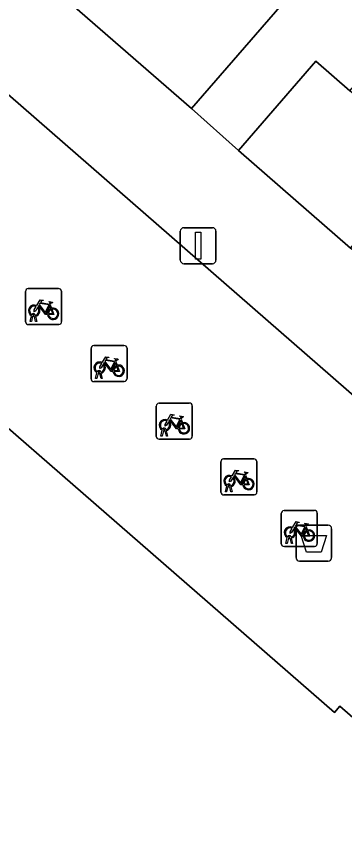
# Model space of a CAD drawing. Extents: x 158472 to 159562, y 388525 to 389606.
# Drawn here: x 158911.21 to 158920.34, y 388759.9 to 388782.41 of the extents above; entities that cross this region are included whole.
import ezdxf

# ---------------------------------------------------------------- set-up
doc = ezdxf.new("R2010")
doc.units = 0
for name, color, linetype in [('IMGEO_Afvalbak', 7, 'Continuous'), ('IMGEO_Erf', 7, 'Continuous'), ('IMGEO_Fietsenrek', 7, 'Continuous'), ('IMGEO_Lichtmast', 7, 'Continuous'), ('IMGEO_Pand', 7, 'Continuous'), ('IMGEO_Rijbaan_lokaal_open', 7, 'Continuous'), ('IMGEO_Voetpad_open', 7, 'Continuous')]:
    doc.layers.add(name, color=color, linetype=linetype)

msp = doc.modelspace()

# ---------------------------------------------------------------- linework, layer by layer
at = {"layer": 'IMGEO_Afvalbak'}
for p, q in [((158919.081, 388768.274), (158919.871, 388768.274)), ((158919.871, 388768.274), (158919.081, 388768.274)), ((158918.981, 388767.374), (158918.981, 388768.174)), ((158918.981, 388768.174), (158918.981, 388767.374)), ((158919.971, 388768.174), (158919.971, 388767.374)), ((158919.971, 388767.374), (158919.971, 388768.174)), ((158919.871, 388767.274), (158919.081, 388767.274)), ((158919.081, 388767.274), (158919.871, 388767.274))]:
    msp.add_line(p, q, dxfattribs=at)
msp.add_lwpolyline([(158919.124, 388767.988), (158919.828, 388767.988), (158919.679, 388767.518), (158919.273, 388767.518), (158919.124, 388767.988)], dxfattribs=at)
for centre, start, end in [((158919.081, 388768.174), 90, 180), ((158919.081, 388768.174), 90, 180), ((158919.871, 388768.174), 0, 90), ((158919.871, 388768.174), 360, 90), ((158919.081, 388767.374), 180, 270), ((158919.081, 388767.374), 180, 270), ((158919.871, 388767.374), 270, 0), ((158919.871, 388767.374), 270, 0)]:
    msp.add_arc(centre, 0.1, start, end, dxfattribs=at)
at = {"layer": 'IMGEO_Erf'}
msp.add_lwpolyline([(158920.194, 388784.58), (158916.076, 388779.845), (158917.379, 388778.68), (158919.536, 388781.154), (158920.479, 388780.332), (158922.019, 388782.1), (158924.193, 388780.205), (158924.527, 388780.589), (158926.726, 388778.673), (158924.85, 388776.522), (158925.85, 388775.65), (158923.693, 388773.175), (158925.201, 388771.897), (158927.23, 388774.35), (158928.613, 388773.206), (158931.765, 388770.468), (158934.901, 388767.744), (158932.785, 388765.308), (158935.096, 388763.304), (158948.494, 388778.908), (158947.815, 388779.521), (158945.099, 388781.884), (158947.724, 388784.903)], dxfattribs=at)
at = {"layer": 'IMGEO_Fietsenrek'}
for p, q in [((158911.467, 388773.917), (158911.467, 388774.758)), ((158911.467, 388774.758), (158911.467, 388773.917)), ((158911.542, 388774.842), (158912.383, 388774.842)), ((158912.383, 388774.842), (158911.542, 388774.842)), ((158912.467, 388774.767), (158912.467, 388773.926)), ((158912.467, 388773.926), (158912.467, 388774.767)), ((158912.154, 388774.391), (158912.19, 388774.296)), ((158911.594, 388773.926), (158911.633, 388774.086)), ((158911.663, 388774.074), (158911.628, 388773.926)), ((158911.705, 388774.098), (158911.704, 388774.102)), ((158911.746, 388773.926), (158911.712, 388774.068)), ((158911.736, 388774.109), (158911.737, 388774.102)), ((158911.744, 388774.072), (158911.779, 388773.926)), ((158912.392, 388773.842), (158911.551, 388773.842)), ((158911.551, 388773.842), (158912.392, 388773.842)), ((158911.628, 388773.926), (158911.594, 388773.926)), ((158911.779, 388773.926), (158911.746, 388773.926)), ((158913.286, 388772.335), (158913.286, 388773.176)), ((158913.286, 388773.176), (158913.286, 388772.335)), ((158913.361, 388773.26), (158914.202, 388773.26)), ((158914.202, 388773.26), (158913.361, 388773.26)), ((158914.286, 388773.185), (158914.286, 388772.344)), ((158914.286, 388772.344), (158914.286, 388773.185)), ((158913.973, 388772.809), (158914.009, 388772.714)), ((158913.413, 388772.344), (158913.452, 388772.504)), ((158913.482, 388772.492), (158913.447, 388772.344)), ((158913.524, 388772.516), (158913.523, 388772.52)), ((158913.565, 388772.344), (158913.531, 388772.486)), ((158913.555, 388772.527), (158913.556, 388772.52)), ((158913.563, 388772.49), (158913.598, 388772.344)), ((158914.211, 388772.26), (158913.37, 388772.26)), ((158913.37, 388772.26), (158914.211, 388772.26)), ((158913.447, 388772.344), (158913.413, 388772.344)), ((158913.598, 388772.344), (158913.565, 388772.344)), ((158915.175, 388771.663), (158916.016, 388771.663)), ((158916.016, 388771.663), (158915.175, 388771.663)), ((158916.1, 388771.588), (158916.1, 388770.747)), ((158916.1, 388770.747), (158916.1, 388771.588)), ((158915.1, 388770.738), (158915.1, 388771.579)), ((158915.1, 388771.579), (158915.1, 388770.738)), ((158915.787, 388771.212), (158915.823, 388771.117)), ((158915.338, 388770.919), (158915.337, 388770.923)), ((158915.369, 388770.93), (158915.37, 388770.923)), ((158915.227, 388770.747), (158915.266, 388770.907)), ((158915.261, 388770.747), (158915.227, 388770.747)), ((158915.296, 388770.895), (158915.261, 388770.747)), ((158915.379, 388770.747), (158915.345, 388770.889)), ((158915.377, 388770.893), (158915.412, 388770.747)), ((158915.412, 388770.747), (158915.379, 388770.747)), ((158916.025, 388770.663), (158915.184, 388770.663)), ((158915.184, 388770.663), (158916.025, 388770.663)), ((158916.893, 388769.187), (158916.893, 388770.028)), ((158916.893, 388770.028), (158916.893, 388769.187)), ((158916.968, 388770.112), (158917.809, 388770.112)), ((158917.809, 388770.112), (158916.968, 388770.112)), ((158917.893, 388770.037), (158917.893, 388769.196)), ((158917.893, 388769.196), (158917.893, 388770.037)), ((158917.58, 388769.661), (158917.616, 388769.566)), ((158917.02, 388769.196), (158917.059, 388769.356)), ((158917.089, 388769.344), (158917.054, 388769.196)), ((158917.131, 388769.368), (158917.13, 388769.372)), ((158917.172, 388769.196), (158917.138, 388769.338)), ((158917.162, 388769.379), (158917.163, 388769.372)), ((158917.17, 388769.342), (158917.205, 388769.196)), ((158917.818, 388769.112), (158916.977, 388769.112)), ((158916.977, 388769.112), (158917.818, 388769.112)), ((158917.054, 388769.196), (158917.02, 388769.196)), ((158917.205, 388769.196), (158917.172, 388769.196)), ((158918.648, 388768.681), (158919.489, 388768.681)), ((158919.489, 388768.681), (158918.648, 388768.681)), ((158918.573, 388767.756), (158918.573, 388768.597)), ((158918.573, 388768.597), (158918.573, 388767.756)), ((158919.573, 388768.606), (158919.573, 388767.765)), ((158919.573, 388767.765), (158919.573, 388768.606)), ((158919.26, 388768.23), (158919.296, 388768.135)), ((158918.7, 388767.765), (158918.739, 388767.925)), ((158918.734, 388767.765), (158918.7, 388767.765)), ((158918.769, 388767.913), (158918.734, 388767.765)), ((158918.811, 388767.937), (158918.81, 388767.941)), ((158918.852, 388767.765), (158918.818, 388767.907)), ((158918.842, 388767.948), (158918.843, 388767.941)), ((158918.85, 388767.911), (158918.885, 388767.765)), ((158918.885, 388767.765), (158918.852, 388767.765)), ((158919.498, 388767.681), (158918.657, 388767.681)), ((158918.657, 388767.681), (158919.498, 388767.681))]:
    msp.add_line(p, q, dxfattribs=at)
for points in [[(158911.78, 388774.368), (158911.875, 388774.532), (158911.961, 388774.518), (158911.963, 388774.509), (158911.907, 388774.498), (158911.88, 388774.453), (158912.136, 388774.412)], [(158911.801, 388774.316), (158911.749, 388774.226), (158911.709, 388774.201), (158911.71, 388774.248), (158911.765, 388774.342)], [(158912.076, 388774.124), (158912.026, 388774.124), (158911.835, 388774.375), (158911.816, 388774.343)], [(158912.123, 388774.387), (158911.866, 388774.428), (158911.849, 388774.399), (158912.016, 388774.179), (158912.123, 388774.387)], [(158912.171, 388774.289), (158912.141, 388774.366), (158912.032, 388774.148), (158912.075, 388774.148)], [(158912.136, 388774.412), (158912.161, 388774.461), (158912.155, 388774.465), (158912.132, 388774.469), (158912.12, 388774.476), (158912.119, 388774.479), (158912.121, 388774.484), (158912.216, 388774.469), (158912.218, 388774.459), (158912.208, 388774.446), (158912.196, 388774.44), (158912.182, 388774.446), (158912.154, 388774.391)], [(158912.105, 388774.148), (158912.225, 388774.147), (158912.181, 388774.261)], [(158912.201, 388774.268), (158912.256, 388774.123), (158912.106, 388774.123)], [(158913.599, 388772.786), (158913.694, 388772.95), (158913.78, 388772.936), (158913.782, 388772.927), (158913.726, 388772.916), (158913.699, 388772.871), (158913.955, 388772.83)], [(158913.62, 388772.734), (158913.568, 388772.644), (158913.528, 388772.619), (158913.529, 388772.666), (158913.584, 388772.76)], [(158913.895, 388772.542), (158913.845, 388772.542), (158913.654, 388772.793), (158913.635, 388772.761)], [(158913.942, 388772.805), (158913.685, 388772.846), (158913.668, 388772.817), (158913.835, 388772.597), (158913.942, 388772.805)], [(158913.99, 388772.707), (158913.96, 388772.784), (158913.851, 388772.566), (158913.894, 388772.566)], [(158913.955, 388772.83), (158913.98, 388772.879), (158913.974, 388772.883), (158913.951, 388772.887), (158913.939, 388772.894), (158913.938, 388772.897), (158913.94, 388772.902), (158914.035, 388772.887), (158914.037, 388772.877), (158914.027, 388772.864), (158914.015, 388772.858), (158914.001, 388772.864), (158913.973, 388772.809)], [(158913.924, 388772.566), (158914.044, 388772.565), (158914, 388772.679)], [(158914.02, 388772.686), (158914.075, 388772.541), (158913.925, 388772.541)], [(158915.434, 388771.137), (158915.382, 388771.047), (158915.342, 388771.022), (158915.343, 388771.069), (158915.398, 388771.163)], [(158915.413, 388771.189), (158915.508, 388771.353), (158915.594, 388771.339), (158915.596, 388771.33), (158915.54, 388771.319), (158915.513, 388771.274), (158915.769, 388771.233)], [(158915.709, 388770.945), (158915.659, 388770.945), (158915.468, 388771.196), (158915.449, 388771.164)], [(158915.756, 388771.208), (158915.499, 388771.249), (158915.482, 388771.22), (158915.649, 388771), (158915.756, 388771.208)], [(158915.804, 388771.11), (158915.774, 388771.187), (158915.665, 388770.969), (158915.708, 388770.969)], [(158915.769, 388771.233), (158915.794, 388771.282), (158915.788, 388771.286), (158915.765, 388771.29), (158915.753, 388771.297), (158915.752, 388771.3), (158915.754, 388771.305), (158915.849, 388771.29), (158915.851, 388771.28), (158915.841, 388771.267), (158915.829, 388771.261), (158915.815, 388771.267), (158915.787, 388771.212)], [(158915.738, 388770.969), (158915.858, 388770.968), (158915.814, 388771.082)], [(158915.834, 388771.089), (158915.889, 388770.944), (158915.739, 388770.944)], [(158917.206, 388769.638), (158917.301, 388769.802), (158917.387, 388769.788), (158917.389, 388769.779), (158917.333, 388769.768), (158917.306, 388769.723), (158917.562, 388769.682)], [(158917.227, 388769.586), (158917.175, 388769.496), (158917.135, 388769.471), (158917.136, 388769.518), (158917.191, 388769.612)], [(158917.502, 388769.394), (158917.452, 388769.394), (158917.261, 388769.645), (158917.242, 388769.613)], [(158917.549, 388769.657), (158917.292, 388769.698), (158917.275, 388769.669), (158917.442, 388769.449), (158917.549, 388769.657)], [(158917.597, 388769.559), (158917.567, 388769.636), (158917.458, 388769.418), (158917.501, 388769.418)], [(158917.562, 388769.682), (158917.587, 388769.731), (158917.581, 388769.735), (158917.558, 388769.739), (158917.546, 388769.746), (158917.545, 388769.749), (158917.547, 388769.754), (158917.642, 388769.739), (158917.644, 388769.729), (158917.634, 388769.716), (158917.622, 388769.71), (158917.608, 388769.716), (158917.58, 388769.661)], [(158917.531, 388769.418), (158917.651, 388769.417), (158917.607, 388769.531)], [(158917.627, 388769.538), (158917.682, 388769.393), (158917.532, 388769.393)], [(158918.886, 388768.207), (158918.981, 388768.371), (158919.067, 388768.357), (158919.069, 388768.348), (158919.013, 388768.337), (158918.986, 388768.292), (158919.242, 388768.251)], [(158919.182, 388767.963), (158919.132, 388767.963), (158918.941, 388768.214), (158918.922, 388768.182)], [(158919.229, 388768.226), (158918.972, 388768.267), (158918.955, 388768.238), (158919.122, 388768.018), (158919.229, 388768.226)], [(158919.242, 388768.251), (158919.267, 388768.3), (158919.261, 388768.304), (158919.238, 388768.308), (158919.226, 388768.315), (158919.225, 388768.318), (158919.227, 388768.323), (158919.322, 388768.308), (158919.324, 388768.298), (158919.314, 388768.285), (158919.302, 388768.279), (158919.288, 388768.285), (158919.26, 388768.23)], [(158918.907, 388768.155), (158918.855, 388768.065), (158918.815, 388768.04), (158918.816, 388768.087), (158918.871, 388768.181)], [(158919.277, 388768.128), (158919.247, 388768.205), (158919.138, 388767.987), (158919.181, 388767.987)], [(158919.211, 388767.987), (158919.331, 388767.986), (158919.287, 388768.1)], [(158919.307, 388768.107), (158919.362, 388767.962), (158919.212, 388767.962)]]:
    msp.add_lwpolyline(points, dxfattribs=at)
for centre, radius, start, end in [((158911.545, 388774.764), 0.0779, 92.4484, 184.2845), ((158911.545, 388774.764), 0.0779, 92.4484, 184.2845), ((158912.389, 388774.764), 0.0779, 2.4484, 94.2845), ((158912.389, 388774.764), 0.0779, 2.4484, 94.2845), ((158911.707, 388774.227), 0.159, 62.6766, 242.1369), ((158911.707, 388774.227), 0.129, 63.3192, 238.903), ((158911.707, 388774.227), 0.129, 283.6043, 43.4302), ((158911.707, 388774.227), 0.159, 283.5766, 46.6042), ((158912.234, 388774.143), 0.159, 113.3408, 178.3217), ((158912.234, 388774.143), 0.159, 187.0065, 105.7708), ((158911.687, 388774.098), 0.0499, 12.8025, 158.6934), ((158911.707, 388774.227), 0.159, 253.9967, 271.7867), ((158911.687, 388774.098), 0.0174, 12.8025, 163.4502), ((158911.707, 388774.227), 0.129, 253.415, 269.0204), ((158912.234, 388774.143), 0.129, 113.923, 177.9556), ((158912.234, 388774.143), 0.129, 188.6715, 104.5883), ((158911.545, 388773.92), 0.0779, 182.4484, 274.2845), ((158911.545, 388773.92), 0.0779, 182.4484, 274.2845), ((158912.389, 388773.92), 0.0779, 272.4484, 4.2845), ((158912.389, 388773.92), 0.0779, 272.4484, 4.2845), ((158913.364, 388773.182), 0.0779, 92.4484, 184.2845), ((158913.364, 388773.182), 0.0779, 92.4484, 184.2845), ((158914.208, 388773.182), 0.0779, 2.4484, 94.2845), ((158914.208, 388773.182), 0.0779, 2.4484, 94.2845), ((158913.526, 388772.645), 0.159, 62.6766, 242.1369), ((158913.526, 388772.645), 0.129, 63.3192, 238.903), ((158913.526, 388772.645), 0.129, 283.6043, 43.4302), ((158913.526, 388772.645), 0.159, 283.5766, 46.6042), ((158914.053, 388772.561), 0.159, 187.0065, 105.7708), ((158913.506, 388772.516), 0.0499, 12.8025, 158.6934), ((158913.526, 388772.645), 0.159, 253.9967, 271.7867), ((158913.506, 388772.516), 0.0174, 12.8025, 163.4502), ((158913.526, 388772.645), 0.129, 253.415, 269.0204), ((158914.053, 388772.561), 0.159, 113.3408, 178.3217), ((158914.053, 388772.561), 0.129, 113.923, 177.9556), ((158914.053, 388772.561), 0.129, 188.6715, 104.5883), ((158913.364, 388772.338), 0.0779, 182.4484, 274.2845), ((158913.364, 388772.338), 0.0779, 182.4484, 274.2845), ((158914.208, 388772.338), 0.0779, 272.4484, 4.2845), ((158914.208, 388772.338), 0.0779, 272.4484, 4.2845), ((158915.178, 388771.585), 0.0779, 92.4484, 184.2845), ((158915.178, 388771.585), 0.0779, 92.4484, 184.2845), ((158916.022, 388771.585), 0.0779, 2.4484, 94.2845), ((158916.022, 388771.585), 0.0779, 2.4484, 94.2845), ((158915.34, 388771.048), 0.159, 62.6766, 242.1369), ((158915.34, 388771.048), 0.129, 63.3192, 238.903), ((158915.34, 388771.048), 0.129, 283.6043, 43.4302), ((158915.34, 388771.048), 0.159, 283.5766, 46.6042), ((158915.32, 388770.919), 0.0499, 12.8025, 158.6934), ((158915.32, 388770.919), 0.0174, 12.8025, 163.4502), ((158915.34, 388771.048), 0.129, 253.415, 269.0204), ((158915.867, 388770.964), 0.159, 113.3408, 178.3217), ((158915.867, 388770.964), 0.159, 187.0065, 105.7708), ((158915.867, 388770.964), 0.129, 113.923, 177.9556), ((158915.867, 388770.964), 0.129, 188.6715, 104.5883), ((158915.178, 388770.741), 0.0779, 182.4484, 274.2845), ((158915.178, 388770.741), 0.0779, 182.4484, 274.2845), ((158915.34, 388771.048), 0.159, 253.9967, 271.7867), ((158916.022, 388770.741), 0.0779, 272.4484, 4.2845), ((158916.022, 388770.741), 0.0779, 272.4484, 4.2845), ((158916.971, 388770.034), 0.0779, 92.4484, 184.2845), ((158916.971, 388770.034), 0.0779, 92.4484, 184.2845), ((158917.815, 388770.034), 0.0779, 2.4484, 94.2845), ((158917.815, 388770.034), 0.0779, 2.4484, 94.2845), ((158917.133, 388769.497), 0.159, 62.6766, 242.1369), ((158917.133, 388769.497), 0.129, 63.3192, 238.903), ((158917.133, 388769.497), 0.129, 283.6043, 43.4302), ((158917.133, 388769.497), 0.159, 283.5766, 46.6042), ((158917.66, 388769.413), 0.159, 113.3408, 178.3217), ((158917.66, 388769.413), 0.159, 187.0065, 105.7708), ((158917.113, 388769.368), 0.0499, 12.8025, 158.6934), ((158917.133, 388769.497), 0.159, 253.9967, 271.7867), ((158917.113, 388769.368), 0.0174, 12.8025, 163.4502), ((158917.133, 388769.497), 0.129, 253.415, 269.0204), ((158917.66, 388769.413), 0.129, 113.923, 177.9556), ((158917.66, 388769.413), 0.129, 188.6715, 104.5883), ((158916.971, 388769.19), 0.0779, 182.4484, 274.2845), ((158916.971, 388769.19), 0.0779, 182.4484, 274.2845), ((158917.815, 388769.19), 0.0779, 272.4484, 4.2845), ((158917.815, 388769.19), 0.0779, 272.4484, 4.2845), ((158918.651, 388768.603), 0.0779, 92.4484, 184.2845), ((158918.651, 388768.603), 0.0779, 92.4484, 184.2845), ((158919.495, 388768.603), 0.0779, 2.4484, 94.2845), ((158919.495, 388768.603), 0.0779, 2.4484, 94.2845), ((158918.813, 388768.066), 0.159, 62.6766, 242.1369), ((158918.813, 388768.066), 0.129, 63.3192, 238.903), ((158918.793, 388767.937), 0.0499, 12.8025, 158.6934), ((158918.813, 388768.066), 0.129, 283.6043, 43.4302), ((158918.813, 388768.066), 0.159, 283.5766, 46.6042), ((158919.34, 388767.982), 0.159, 113.3408, 178.3217), ((158919.34, 388767.982), 0.159, 187.0065, 105.7708), ((158919.34, 388767.982), 0.129, 113.923, 177.9556), ((158919.34, 388767.982), 0.129, 188.6715, 104.5883), ((158918.813, 388768.066), 0.159, 253.9967, 271.7867), ((158918.793, 388767.937), 0.0174, 12.8025, 163.4502), ((158918.813, 388768.066), 0.129, 253.415, 269.0204), ((158919.495, 388767.759), 0.0779, 272.4484, 4.2845), ((158919.495, 388767.759), 0.0779, 272.4484, 4.2845), ((158918.651, 388767.759), 0.0779, 182.4484, 274.2845), ((158918.651, 388767.759), 0.0779, 182.4484, 274.2845)]:
    msp.add_arc(centre, radius, start, end, dxfattribs=at)
at = {"layer": 'IMGEO_Lichtmast'}
for p, q in [((158915.767, 388775.633), (158915.767, 388776.433)), ((158915.767, 388776.433), (158915.767, 388775.633)), ((158915.867, 388776.533), (158916.657, 388776.533)), ((158916.657, 388776.533), (158915.867, 388776.533)), ((158916.757, 388776.433), (158916.757, 388775.633)), ((158916.757, 388775.633), (158916.757, 388776.433)), ((158916.657, 388775.533), (158915.867, 388775.533)), ((158915.867, 388775.533), (158916.657, 388775.533))]:
    msp.add_line(p, q, dxfattribs=at)
msp.add_lwpolyline([(158916.187, 388776.408), (158916.337, 388776.408), (158916.337, 388775.658), (158916.187, 388775.658), (158916.187, 388776.408)], dxfattribs=at)
for centre, start, end in [((158915.867, 388776.433), 90, 180), ((158915.867, 388776.433), 90, 180), ((158916.657, 388776.433), 0, 90), ((158916.657, 388776.433), 360, 90), ((158915.867, 388775.633), 180, 270), ((158915.867, 388775.633), 180, 270), ((158916.657, 388775.633), 270, 0), ((158916.657, 388775.633), 270, 0)]:
    msp.add_arc(centre, 0.1, start, end, dxfattribs=at)
at = {"layer": 'IMGEO_Pand'}
for points in [[(158913.763, 388786.192), (158911.63, 388783.712), (158914.673, 388781.065), (158916.076, 388779.845), (158920.194, 388784.58), (158915.734, 388788.458)], [(158920.479, 388780.332), (158919.536, 388781.154), (158917.379, 388778.68), (158920.494, 388775.964), (158922.61, 388778.39), (158922.652, 388778.438)]]:
    msp.add_lwpolyline(points, close=True, dxfattribs=at)
msp.add_lwpolyline([(158930.552, 388748.31), (158932.023, 388750), (158933.353, 388751.529), (158929.334, 388755.027), (158929.263, 388755.089), (158923.078, 388760.474), (158923.21, 388760.626), (158920.2, 388763.246), (158920.049, 388763.073), (158903.272, 388777.677)], dxfattribs=at)
at = {"layer": 'IMGEO_Rijbaan_lokaal_open'}
msp.add_lwpolyline([(158893.757, 388795.245), (158894.069, 388795.98), (158893.955, 388796.45), (158891.577, 388798.482), (158889.244, 388795.75), (158889.917, 388795.054), (158892.117, 388793.148), (158905.722, 388781.283), (158903.356, 388778.57), (158902.979, 388778.898), (158900.81, 388776.411), (158901.625, 388775.786), (158903.272, 388777.677), (158920.049, 388763.073), (158920.2, 388763.246), (158923.21, 388760.626), (158923.078, 388760.474), (158929.263, 388755.089), (158933.895, 388760.26)], close=True, dxfattribs=at)
at = {"layer": 'IMGEO_Voetpad_open'}
msp.add_lwpolyline([(158914.673, 388781.065), (158911.63, 388783.712), (158908.37, 388786.546), (158905.64, 388788.924), (158902.489, 388791.686), (158899.316, 388794.468), (158895.45, 388797.816), (158892.838, 388800.078), (158891.577, 388798.482), (158893.955, 388796.45), (158894.069, 388795.98), (158893.757, 388795.245), (158933.895, 388760.26), (158936.523, 388761.952), (158935.096, 388763.304), (158932.785, 388765.308), (158929.651, 388768.031), (158926.498, 388770.77), (158925.201, 388771.897), (158923.693, 388773.175), (158920.494, 388775.964), (158917.379, 388778.68), (158916.076, 388779.845)], close=True, dxfattribs=at)

doc.saveas('drawing.dxf')
